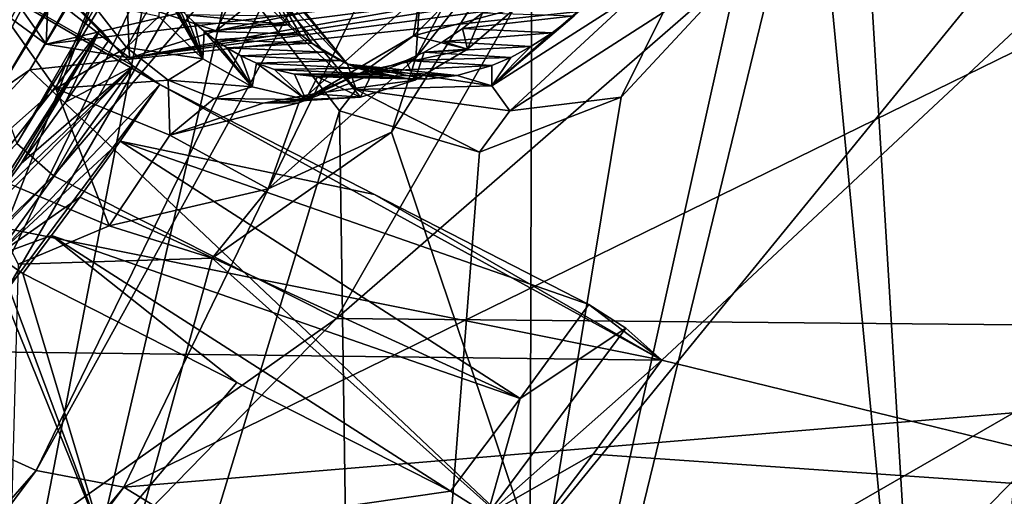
# Model space of a CAD drawing. Header units: metres. Extents: x -150 to 307, y -550 to 84.
# Tile 708 of 1056: x 239.92 to 244.61, y -43.3 to -41.02. Entities that reach past the tile are written whole.
import ezdxf

# ---------------------------------------------------------------- set-up
doc = ezdxf.new("R2010")
doc.units = ezdxf.units.M
doc.layers.add('solid_26006363', color=7, linetype='CONTINUOUS')

msp = doc.modelspace()

# ---------------------------------------------------------------- linework, layer by layer
at = {"layer": 'solid_26006363'}
for points in [[(239.905167, -41.614983, 934.861145), (240.080185, -41.769451, 935.01709), (243.883804, -35.071087, 938.406006)], [(243.604736, -35.166439, 938.157349), (239.905167, -41.614983, 934.861145), (243.883804, -35.071087, 938.406006)], [(243.883804, -35.071087, 938.406006), (240.080185, -41.769451, 935.01709), (245.380951, -35.539745, 937.731018)], [(239.815033, -41.367912, 934.588806), (239.905167, -41.614983, 934.861145), (243.604736, -35.166439, 938.157349)], [(239.815033, -41.367912, 934.588806), (243.604736, -35.166439, 938.157349), (243.179718, -35.648785, 937.58667)], [(241.069275, -35.263508, 944.212463), (237.800186, -41.511608, 941.278259), (240.677078, -35.355221, 944.087158)], [(241.069275, -35.263508, 944.212463), (241.308289, -35.439671, 943.999573), (237.800186, -41.511608, 941.278259)], [(237.800186, -41.511608, 941.278259), (239.135056, -38.60799, 942.698364), (240.677078, -35.355221, 944.087158)], [(237.800186, -41.511608, 941.278259), (241.308289, -35.439671, 943.999573), (238.037216, -41.653904, 941.060913)], [(238.037216, -41.653904, 941.060913), (241.308289, -35.439671, 943.999573), (249.718872, -36.350456, 933.973816)], [(240.080185, -41.769451, 935.01709), (241.429077, -42.450153, 934.210022), (245.380951, -35.539745, 937.731018)], [(245.380951, -35.539745, 937.731018), (241.429077, -42.450153, 934.210022), (249.327866, -35.577049, 933.357544)], [(241.429077, -42.450153, 934.210022), (245.374908, -42.486263, 929.835571), (249.327866, -35.577049, 933.357544)], [(239.815033, -41.367912, 934.588806), (243.179718, -35.648785, 937.58667), (239.967316, -41.262535, 934.258545)], [(243.179718, -35.648785, 937.58667), (243.17366, -35.876152, 937.115295), (239.967316, -41.262535, 934.258545)], [(244.314102, -46.391781, 927.016968), (243.866318, -39.011929, 924.630249), (245.489944, -35.748184, 925.867126)], [(246.819397, -43.480217, 929.249207), (244.314102, -46.391781, 927.016968), (245.489944, -35.748184, 925.867126)], [(239.967316, -41.262535, 934.258545), (243.17366, -35.876152, 937.115295), (244.593567, -40.769741, 929.547546)], [(239.4888, -42.944225, 945.590088), (243.265549, -36.437408, 948.358582), (242.725357, -36.272541, 948.475281)], [(239.4888, -42.944225, 945.590088), (242.725357, -36.272541, 948.475281), (241.148804, -38.665115, 947.360596)], [(242.981049, -42.648418, 934.280579), (238.037216, -41.653904, 941.060913), (249.718872, -36.350456, 933.973816)], [(242.981049, -42.648418, 934.280579), (249.718872, -36.350456, 933.973816), (245.673203, -43.308563, 930.369263)], [(239.4888, -42.944225, 945.590088), (239.997696, -43.175694, 945.448425), (243.265549, -36.437408, 948.358582)], [(243.265549, -36.437408, 948.358582), (239.997696, -43.175694, 945.448425), (243.686035, -36.496067, 948.03656)], [(239.997696, -43.175694, 945.448425), (240.415039, -43.255592, 945.11084), (243.686035, -36.496067, 948.03656)], [(243.686035, -36.496067, 948.03656), (240.415039, -43.255592, 945.11084), (249.619125, -38.746769, 938.586487)], [(234.736954, -37.248657, 943.316956), (238.644882, -43.297123, 945.126831), (241.148804, -38.665115, 947.360596)], [(239.328918, -38.078091, 929.994934), (235.139664, -42.377518, 926.26239), (240.136673, -39.159954, 930.7146)], [(241.148804, -38.665115, 947.360596), (238.644882, -43.297123, 945.126831), (238.99614, -42.730732, 945.43988)], [(239.4888, -42.944225, 945.590088), (241.148804, -38.665115, 947.360596), (238.99614, -42.730732, 945.43988)], [(240.415039, -43.255592, 945.11084), (247.584808, -42.654972, 936.773804), (249.619125, -38.746769, 938.586487)], [(239.400848, -41.389618, 927.768738), (241.545288, -38.7892, 929.681519), (240.136673, -39.159954, 930.7146)], [(239.627625, -40.833538, 927.89386), (241.545288, -38.7892, 929.681519), (239.400848, -41.389618, 927.768738)], [(244.314102, -46.391781, 927.016968), (243.703293, -40.010384, 924.671448), (243.866318, -39.011929, 924.630249)], [(235.139664, -42.377518, 926.26239), (235.709503, -43.703556, 926.770142), (240.136673, -39.159954, 930.7146)], [(239.400848, -41.389618, 927.768738), (240.136673, -39.159954, 930.7146), (235.709503, -43.703556, 926.770142)], [(238.604996, -50.808868, 921.927673), (240.71727, -39.865349, 921.199951), (240.928482, -40.792095, 921.666016)], [(238.604996, -50.808868, 921.927673), (238.794006, -41.006287, 919.353943), (240.71727, -39.865349, 921.199951)], [(241.552429, -48.854286, 924.556152), (243.344803, -40.792419, 924.438721), (243.703293, -40.010384, 924.671448)], [(244.314102, -46.391781, 927.016968), (241.552429, -48.854286, 924.556152), (243.703293, -40.010384, 924.671448)], [(240.461716, -41.245747, 935.963379), (239.468475, -40.218483, 936.239746), (238.670059, -40.218487, 937.135864)], [(240.588089, -41.333031, 935.892761), (238.670059, -40.218487, 937.135864), (239.638901, -42.608387, 937.999084)], [(240.588089, -41.333031, 935.892761), (240.461716, -41.245747, 935.963379), (238.670059, -40.218487, 937.135864)], [(239.885437, -40.644951, 936.119812), (239.468475, -40.218483, 936.239746), (240.461716, -41.245747, 935.963379)], [(242.322372, -40.241959, 926.651917), (241.808182, -41.205097, 926.289246), (242.361038, -40.505341, 926.804993)], [(241.82869, -40.901661, 925.801758), (241.808182, -41.205097, 926.289246), (242.322372, -40.241959, 926.651917)], [(241.150528, -40.480816, 925.694214), (240.431366, -40.934322, 924.974854), (240.85643, -41.076096, 925.499939)], [(241.150528, -40.480816, 925.694214), (240.85643, -41.076096, 925.499939), (241.233994, -40.771336, 925.862427)], [(240.85643, -41.076096, 925.499939), (243.230377, -40.774734, 922.657166), (243.54808, -40.519829, 922.95697)], [(241.233994, -40.771336, 925.862427), (240.85643, -41.076096, 925.499939), (243.54808, -40.519829, 922.95697)], [(242.361038, -40.505341, 926.804993), (241.692734, -41.561245, 926.279541), (242.354141, -43.519257, 927.550476)], [(241.808182, -41.205097, 926.289246), (241.692734, -41.561245, 926.279541), (242.361038, -40.505341, 926.804993)], [(242.361038, -40.505341, 926.804993), (242.354141, -43.519257, 927.550476), (244.593567, -40.769741, 929.547546)], [(241.481766, -41.236187, 922.632141), (240.989304, -40.648716, 921.824524), (240.977676, -40.614494, 921.877747)], [(241.311951, -41.13562, 922.683289), (241.481766, -41.236187, 922.632141), (240.977676, -40.614494, 921.877747)], [(241.256836, -41.092155, 922.605835), (241.311951, -41.13562, 922.683289), (240.977676, -40.614494, 921.877747)], [(241.208557, -41.04874, 922.536499), (241.256836, -41.092155, 922.605835), (240.977676, -40.614494, 921.877747)], [(241.166229, -41.006042, 922.474365), (241.208557, -41.04874, 922.536499), (240.977676, -40.614494, 921.877747)], [(238.268555, -43.685242, 934.1875), (239.885437, -40.644951, 936.119812), (240.302383, -41.070995, 935.999573)], [(240.046005, -41.140873, 924.585083), (239.698502, -40.884995, 924.125122), (242.233566, -40.627262, 921.554382)], [(239.885437, -40.644951, 936.119812), (240.461716, -41.245747, 935.963379), (240.345047, -41.120346, 935.992004)], [(240.302383, -41.070995, 935.999573), (239.885437, -40.644951, 936.119812), (240.345047, -41.120346, 935.992004)], [(240.046005, -41.140873, 924.585083), (242.233566, -40.627262, 921.554382), (242.539047, -40.834026, 921.919983)], [(241.481766, -41.236187, 922.632141), (240.979065, -40.716518, 921.738708), (240.989304, -40.648716, 921.824524)], [(239.722946, -40.68037, 924.101746), (239.698502, -40.884995, 924.125122), (240.046005, -41.140873, 924.585083)], [(240.055344, -40.900566, 924.535645), (239.722946, -40.68037, 924.101746), (240.046005, -41.140873, 924.585083)], [(241.524399, -41.357037, 922.541077), (240.928482, -40.792095, 921.666016), (240.979065, -40.716518, 921.738708)], [(241.481766, -41.236187, 922.632141), (241.524399, -41.357037, 922.541077), (240.979065, -40.716518, 921.738708)], [(238.604996, -50.808868, 921.927673), (240.928482, -40.792095, 921.666016), (241.443481, -41.459103, 922.414917)], [(239.967316, -41.262535, 934.258545), (244.593567, -40.769741, 929.547546), (242.354141, -43.519257, 927.550476)], [(240.443222, -41.205883, 925.056213), (242.883255, -40.883923, 922.301025), (243.230377, -40.774734, 922.657166)], [(240.85643, -41.076096, 925.499939), (240.443222, -41.205883, 925.056213), (243.230377, -40.774734, 922.657166)], [(241.524399, -41.357037, 922.541077), (241.443481, -41.459103, 922.414917), (240.928482, -40.792095, 921.666016)], [(241.552429, -48.854286, 924.556152), (242.78743, -41.393089, 923.937988), (243.344803, -40.792419, 924.438721)], [(242.988266, -40.989513, 924.156189), (243.344803, -40.792419, 924.438721), (242.78743, -41.393089, 923.937988)], [(240.091232, -41.352524, 923.798645), (239.706848, -40.809853, 923.138245), (239.671478, -41.724751, 923.922485)], [(240.091232, -41.352524, 923.798645), (240.260101, -40.939751, 923.062073), (239.706848, -40.809853, 923.138245)], [(240.443222, -41.205883, 925.056213), (240.046005, -41.140873, 924.585083), (242.539047, -40.834026, 921.919983)], [(240.443222, -41.205883, 925.056213), (242.539047, -40.834026, 921.919983), (242.883255, -40.883923, 922.301025)], [(240.583008, -41.007534, 922.858582), (240.792831, -41.210335, 923.147339), (240.591064, -40.856503, 922.830017)], [(240.792831, -41.210335, 923.147339), (240.616547, -40.890156, 922.86731), (240.591064, -40.856503, 922.830017)], [(240.792831, -41.210335, 923.147339), (240.64502, -40.925377, 922.908325), (240.616547, -40.890156, 922.86731)], [(241.796783, -41.100155, 925.089417), (242.015152, -40.879002, 925.291443), (242.27832, -40.971226, 924.794495)], [(241.82869, -40.901661, 925.801758), (242.015152, -40.879002, 925.291443), (241.796783, -41.100155, 925.089417)], [(242.170212, -41.338741, 923.473206), (242.865112, -40.894142, 924.17749), (242.256302, -41.458843, 923.419556)], [(242.665237, -40.909245, 924.229431), (242.865112, -40.894142, 924.17749), (242.170212, -41.338741, 923.473206)], [(242.865112, -40.894142, 924.17749), (242.988266, -40.989513, 924.156189), (242.256302, -41.458843, 923.419556)], [(240.055344, -40.900566, 924.535645), (240.046005, -41.140873, 924.585083), (240.443222, -41.205883, 925.056213)], [(240.431366, -40.934322, 924.974854), (240.055344, -40.900566, 924.535645), (240.443222, -41.205883, 925.056213)], [(240.091232, -41.352524, 923.798645), (240.428421, -41.156509, 923.357971), (240.260101, -40.939751, 923.062073)], [(240.260101, -40.939751, 923.062073), (240.428421, -41.156509, 923.357971), (240.583008, -41.007534, 922.858582)], [(240.431366, -40.934322, 924.974854), (240.443222, -41.205883, 925.056213), (240.85643, -41.076096, 925.499939)], [(240.792831, -41.210335, 923.147339), (240.676926, -40.962101, 922.953674), (240.64502, -40.925377, 922.908325)], [(241.82869, -40.901661, 925.801758), (241.796783, -41.100155, 925.089417), (241.250061, -41.420963, 925.249878)], [(241.82869, -40.901661, 925.801758), (241.250061, -41.420963, 925.249878), (241.808182, -41.205097, 926.289246)], [(242.562485, -41.004383, 924.132935), (242.665237, -40.909245, 924.229431), (242.170212, -41.338741, 923.473206)], [(240.792831, -41.210335, 923.147339), (240.712769, -41.000164, 923.003845), (240.676926, -40.962101, 922.953674)], [(241.796783, -41.100155, 925.089417), (242.27832, -40.971226, 924.794495), (242.054749, -41.164452, 924.582825)], [(242.031387, -41.065781, 924.531433), (242.125641, -40.991322, 924.622253), (242.562485, -41.004383, 924.132935)], [(242.054749, -41.164452, 924.582825), (242.125641, -40.991322, 924.622253), (242.031387, -41.065781, 924.531433)], [(242.054749, -41.164452, 924.582825), (242.27832, -40.971226, 924.794495), (242.125641, -40.991322, 924.622253)], [(242.256302, -41.458843, 923.419556), (242.988266, -40.989513, 924.156189), (242.78743, -41.393089, 923.937988)], [(240.428421, -41.156509, 923.357971), (240.792831, -41.210335, 923.147339), (240.583008, -41.007534, 922.858582)], [(240.712769, -41.000164, 923.003845), (241.208557, -41.04874, 922.536499), (241.166229, -41.006042, 922.474365)], [(240.712769, -41.000164, 923.003845), (240.753143, -41.039261, 923.059448), (241.208557, -41.04874, 922.536499)], [(240.792831, -41.210335, 923.147339), (240.753143, -41.039261, 923.059448), (240.712769, -41.000164, 923.003845)], [(240.753143, -41.039261, 923.059448), (240.79866, -41.079006, 923.121094), (241.208557, -41.04874, 922.536499)], [(240.792831, -41.210335, 923.147339), (240.79866, -41.079006, 923.121094), (240.753143, -41.039261, 923.059448)], [(242.031387, -41.065781, 924.531433), (242.562485, -41.004383, 924.132935), (242.458038, -41.08609, 924.030823)], [(242.458038, -41.08609, 924.030823), (242.562485, -41.004383, 924.132935), (242.170212, -41.338741, 923.473206)], [(238.268555, -43.685242, 934.1875), (240.302383, -41.070995, 935.999573), (239.692596, -42.025822, 935.410706)], [(239.809723, -41.868389, 935.515015), (239.692596, -42.025822, 935.410706), (240.302383, -41.070995, 935.999573)], [(239.926025, -41.709888, 935.618652), (239.809723, -41.868389, 935.515015), (240.302383, -41.070995, 935.999573)], [(240.136917, -41.416878, 935.806519), (239.926025, -41.709888, 935.618652), (240.302383, -41.070995, 935.999573)], [(240.136917, -41.416878, 935.806519), (240.302383, -41.070995, 935.999573), (240.345047, -41.120346, 935.992004)], [(240.792831, -41.210335, 923.147339), (241.027985, -41.34359, 923.448242), (240.79866, -41.079006, 923.121094)], [(240.79866, -41.079006, 923.121094), (241.256836, -41.092155, 922.605835), (241.208557, -41.04874, 922.536499)], [(240.79866, -41.079006, 923.121094), (240.850082, -41.118877, 923.189453), (241.256836, -41.092155, 922.605835)], [(241.027985, -41.34359, 923.448242), (240.850082, -41.118877, 923.189453), (240.79866, -41.079006, 923.121094)], [(241.938629, -41.127926, 924.439514), (242.031387, -41.065781, 924.531433), (242.458038, -41.08609, 924.030823)], [(242.054749, -41.164452, 924.582825), (242.031387, -41.065781, 924.531433), (241.938629, -41.127926, 924.439514)], [(241.938629, -41.127926, 924.439514), (242.458038, -41.08609, 924.030823), (242.356903, -41.152092, 923.928589)], [(242.356903, -41.152092, 923.928589), (242.458038, -41.08609, 924.030823), (242.170212, -41.338741, 923.473206)], [(240.136917, -41.416878, 935.806519), (240.345047, -41.120346, 935.992004), (240.461716, -41.245747, 935.963379)], [(240.850082, -41.118877, 923.189453), (241.311951, -41.13562, 922.683289), (241.256836, -41.092155, 922.605835)], [(240.850082, -41.118877, 923.189453), (240.908218, -41.158142, 923.265442), (241.311951, -41.13562, 922.683289)], [(241.027985, -41.34359, 923.448242), (240.908218, -41.158142, 923.265442), (240.850082, -41.118877, 923.189453)], [(241.250061, -41.420963, 925.249878), (241.796783, -41.100155, 925.089417), (241.562729, -41.2687, 924.849182)], [(241.562729, -41.2687, 924.849182), (241.796783, -41.100155, 925.089417), (242.054749, -41.164452, 924.582825)], [(241.847763, -41.178936, 924.347229), (241.938629, -41.127926, 924.439514), (242.356903, -41.152092, 923.928589)], [(242.054749, -41.164452, 924.582825), (241.938629, -41.127926, 924.439514), (241.847763, -41.178936, 924.347229)], [(240.091232, -41.352524, 923.798645), (240.626999, -41.311703, 923.668945), (240.428421, -41.156509, 923.357971)], [(240.428421, -41.156509, 923.357971), (240.626999, -41.311703, 923.668945), (240.792831, -41.210335, 923.147339)], [(240.908218, -41.158142, 923.265442), (241.375031, -41.178165, 922.769958), (241.311951, -41.13562, 922.683289)], [(240.908218, -41.158142, 923.265442), (240.97406, -41.195793, 923.349792), (241.375031, -41.178165, 922.769958)], [(241.027985, -41.34359, 923.448242), (240.97406, -41.195793, 923.349792), (240.908218, -41.158142, 923.265442)], [(240.97406, -41.195793, 923.349792), (241.447327, -41.218445, 922.866821), (241.375031, -41.178165, 922.769958)], [(241.311951, -41.13562, 922.683289), (241.375031, -41.178165, 922.769958), (241.481766, -41.236187, 922.632141)], [(241.375031, -41.178165, 922.769958), (241.447327, -41.218445, 922.866821), (241.481766, -41.236187, 922.632141)], [(241.562729, -41.2687, 924.849182), (242.054749, -41.164452, 924.582825), (241.803772, -41.312286, 924.32959)], [(241.761627, -41.218628, 924.25769), (241.847763, -41.178936, 924.347229), (242.261002, -41.203651, 923.828674)], [(241.803772, -41.312286, 924.32959), (241.847763, -41.178936, 924.347229), (241.761627, -41.218628, 924.25769)], [(241.803772, -41.312286, 924.32959), (242.054749, -41.164452, 924.582825), (241.847763, -41.178936, 924.347229)], [(241.847763, -41.178936, 924.347229), (242.356903, -41.152092, 923.928589), (242.261002, -41.203651, 923.828674)], [(242.261002, -41.203651, 923.828674), (242.356903, -41.152092, 923.928589), (242.170212, -41.338741, 923.473206)], [(240.626999, -41.311703, 923.668945), (241.027985, -41.34359, 923.448242), (240.792831, -41.210335, 923.147339)], [(240.97406, -41.195793, 923.349792), (241.048706, -41.230507, 923.443542), (241.447327, -41.218445, 922.866821)], [(241.027985, -41.34359, 923.448242), (241.048706, -41.230507, 923.443542), (240.97406, -41.195793, 923.349792)], [(241.048706, -41.230507, 923.443542), (241.530334, -41.254627, 922.975281), (241.447327, -41.218445, 922.866821)], [(241.808182, -41.205097, 926.289246), (241.104416, -41.831036, 925.625), (241.692734, -41.561245, 926.279541)], [(241.250061, -41.420963, 925.249878), (241.104416, -41.831036, 925.625), (241.808182, -41.205097, 926.289246)], [(241.447327, -41.218445, 922.866821), (241.530334, -41.254627, 922.975281), (241.481766, -41.236187, 922.632141)], [(241.603668, -41.270092, 924.088684), (241.761627, -41.218628, 924.25769), (242.170181, -41.242821, 923.731506)], [(241.803772, -41.312286, 924.32959), (241.761627, -41.218628, 924.25769), (241.603668, -41.270092, 924.088684)], [(241.761627, -41.218628, 924.25769), (242.261002, -41.203651, 923.828674), (242.170181, -41.242821, 923.731506)], [(242.170181, -41.242821, 923.731506), (242.261002, -41.203651, 923.828674), (242.170212, -41.338741, 923.473206)], [(235.964188, -45.587887, 930.691895), (239.967316, -41.262535, 934.258545), (242.354141, -43.519257, 927.550476)], [(239.815033, -41.367912, 934.588806), (239.967316, -41.262535, 934.258545), (235.964188, -45.587887, 930.691895)], [(239.809723, -41.868389, 935.515015), (240.461716, -41.245747, 935.963379), (239.692596, -42.025822, 935.410706)], [(239.808533, -42.149593, 935.381592), (239.692596, -42.025822, 935.410706), (240.461716, -41.245747, 935.963379)], [(239.808533, -42.149593, 935.381592), (240.461716, -41.245747, 935.963379), (240.588089, -41.333031, 935.892761)], [(239.926025, -41.709888, 935.618652), (240.461716, -41.245747, 935.963379), (239.809723, -41.868389, 935.515015)], [(240.136917, -41.416878, 935.806519), (240.461716, -41.245747, 935.963379), (239.926025, -41.709888, 935.618652)], [(241.027985, -41.34359, 923.448242), (241.283554, -41.405254, 923.755432), (241.048706, -41.230507, 923.443542)], [(241.048706, -41.230507, 923.443542), (241.133514, -41.260506, 923.547791), (241.530334, -41.254627, 922.975281)], [(241.283554, -41.405254, 923.755432), (241.133514, -41.260506, 923.547791), (241.048706, -41.230507, 923.443542)], [(241.133514, -41.260506, 923.547791), (241.625702, -41.28413, 923.096558), (241.530334, -41.254627, 922.975281)], [(241.133514, -41.260506, 923.547791), (241.229874, -41.283298, 923.663513), (241.625702, -41.28413, 923.096558)], [(241.283554, -41.405254, 923.755432), (241.229874, -41.283298, 923.663513), (241.133514, -41.260506, 923.547791)], [(241.250061, -41.420963, 925.249878), (241.562729, -41.2687, 924.849182), (241.321106, -41.376934, 924.579468)], [(241.321106, -41.376934, 924.579468), (241.562729, -41.2687, 924.849182), (241.803772, -41.312286, 924.32959)], [(241.463348, -41.29319, 923.93335), (241.603668, -41.270092, 924.088684), (242.005615, -41.29052, 923.549133)], [(241.544495, -41.39336, 924.051453), (241.603668, -41.270092, 924.088684), (241.463348, -41.29319, 923.93335)], [(241.481766, -41.236187, 922.632141), (242.170212, -41.338741, 923.473206), (241.524399, -41.357037, 922.541077)], [(242.005615, -41.29052, 923.549133), (242.170212, -41.338741, 923.473206), (241.481766, -41.236187, 922.632141)], [(241.861298, -41.307762, 923.382568), (242.005615, -41.29052, 923.549133), (241.481766, -41.236187, 922.632141)], [(241.735336, -41.303436, 923.231934), (241.861298, -41.307762, 923.382568), (241.481766, -41.236187, 922.632141)], [(241.625702, -41.28413, 923.096558), (241.735336, -41.303436, 923.231934), (241.481766, -41.236187, 922.632141)], [(241.530334, -41.254627, 922.975281), (241.625702, -41.28413, 923.096558), (241.481766, -41.236187, 922.632141)], [(241.544495, -41.39336, 924.051453), (241.803772, -41.312286, 924.32959), (241.603668, -41.270092, 924.088684)], [(241.603668, -41.270092, 924.088684), (242.170181, -41.242821, 923.731506), (242.005615, -41.29052, 923.549133)], [(242.005615, -41.29052, 923.549133), (242.170181, -41.242821, 923.731506), (242.170212, -41.338741, 923.473206)], [(240.634308, -41.575314, 924.541077), (240.626999, -41.311703, 923.668945), (240.091232, -41.352524, 923.798645)], [(240.626999, -41.311703, 923.668945), (240.84639, -41.400085, 923.98175), (241.027985, -41.34359, 923.448242)], [(240.634308, -41.575314, 924.541077), (240.84639, -41.400085, 923.98175), (240.626999, -41.311703, 923.668945)], [(241.229874, -41.283298, 923.663513), (241.735336, -41.303436, 923.231934), (241.625702, -41.28413, 923.096558)], [(241.229874, -41.283298, 923.663513), (241.339264, -41.295647, 923.791748), (241.735336, -41.303436, 923.231934)], [(241.283554, -41.405254, 923.755432), (241.339264, -41.295647, 923.791748), (241.229874, -41.283298, 923.663513)], [(241.283554, -41.405254, 923.755432), (241.544495, -41.39336, 924.051453), (241.339264, -41.295647, 923.791748)], [(241.321106, -41.376934, 924.579468), (241.803772, -41.312286, 924.32959), (241.544495, -41.39336, 924.051453)], [(241.339264, -41.295647, 923.791748), (241.463348, -41.29319, 923.93335), (241.861298, -41.307762, 923.382568)], [(241.544495, -41.39336, 924.051453), (241.463348, -41.29319, 923.93335), (241.339264, -41.295647, 923.791748)], [(241.339264, -41.295647, 923.791748), (241.861298, -41.307762, 923.382568), (241.735336, -41.303436, 923.231934)], [(241.463348, -41.29319, 923.93335), (242.005615, -41.29052, 923.549133), (241.861298, -41.307762, 923.382568)], [(240.588089, -41.333031, 935.892761), (239.638901, -42.608387, 937.999084), (242.981049, -42.648418, 934.280579)], [(240.091232, -41.352524, 923.798645), (239.671478, -41.724751, 923.922485), (240.345642, -42.007717, 924.785583)], [(240.397903, -41.603043, 935.723328), (239.808533, -42.149593, 935.381592), (240.588089, -41.333031, 935.892761)], [(240.634308, -41.575314, 924.541077), (240.091232, -41.352524, 923.798645), (240.345642, -42.007717, 924.785583)], [(240.397903, -41.603043, 935.723328), (240.588089, -41.333031, 935.892761), (241.610443, -41.858593, 935.174255)], [(241.610443, -41.858593, 935.174255), (240.588089, -41.333031, 935.892761), (242.981049, -42.648418, 934.280579)], [(240.84639, -41.400085, 923.98175), (241.283554, -41.405254, 923.755432), (241.027985, -41.34359, 923.448242)], [(241.524399, -41.357037, 922.541077), (242.111084, -41.656013, 923.225037), (241.443481, -41.459103, 922.414917)], [(242.170212, -41.338741, 923.473206), (242.256302, -41.458843, 923.419556), (241.524399, -41.357037, 922.541077)], [(241.524399, -41.357037, 922.541077), (242.256302, -41.458843, 923.419556), (242.111084, -41.656013, 923.225037)], [(240.634308, -41.575314, 924.541077), (241.079819, -41.421711, 924.288025), (240.84639, -41.400085, 923.98175)], [(240.84639, -41.400085, 923.98175), (241.079819, -41.421711, 924.288025), (241.283554, -41.405254, 923.755432)], [(241.079819, -41.421711, 924.288025), (241.321106, -41.376934, 924.579468), (241.544495, -41.39336, 924.051453)], [(241.250061, -41.420963, 925.249878), (241.321106, -41.376934, 924.579468), (241.079819, -41.421711, 924.288025)], [(241.079819, -41.421711, 924.288025), (241.544495, -41.39336, 924.051453), (241.283554, -41.405254, 923.755432)], [(241.552429, -48.854286, 924.556152), (242.111084, -41.656013, 923.225037), (242.78743, -41.393089, 923.937988)], [(242.256302, -41.458843, 923.419556), (242.78743, -41.393089, 923.937988), (242.111084, -41.656013, 923.225037)], [(241.552429, -48.854286, 924.556152), (238.604996, -50.808868, 921.927673), (241.443481, -41.459103, 922.414917)], [(241.250061, -41.420963, 925.249878), (241.079819, -41.421711, 924.288025), (240.634308, -41.575314, 924.541077)], [(241.250061, -41.420963, 925.249878), (240.634308, -41.575314, 924.541077), (241.104416, -41.831036, 925.625)], [(241.552429, -48.854286, 924.556152), (241.443481, -41.459103, 922.414917), (242.111084, -41.656013, 923.225037)], [(240.397903, -41.603043, 935.723328), (240.205429, -41.870144, 935.55188), (239.808533, -42.149593, 935.381592)], [(242.306351, -42.83276, 934.164856), (240.205429, -41.870144, 935.55188), (240.397903, -41.603043, 935.723328)], [(240.634308, -41.575314, 924.541077), (240.345642, -42.007717, 924.785583), (241.104416, -41.831036, 925.625)], [(240.397903, -41.603043, 935.723328), (241.610443, -41.858593, 935.174255), (242.632477, -42.383274, 934.455444)], [(242.306351, -42.83276, 934.164856), (240.397903, -41.603043, 935.723328), (242.632477, -42.383274, 934.455444)], [(241.692734, -41.561245, 926.279541), (240.836807, -42.16153, 925.439514), (242.354141, -43.519257, 927.550476)], [(241.104416, -41.831036, 925.625), (240.836807, -42.16153, 925.439514), (241.692734, -41.561245, 926.279541)], [(239.905167, -41.614983, 934.861145), (235.111847, -46.607037, 930.590454), (240.080185, -41.769451, 935.01709)], [(242.981049, -42.648418, 934.280579), (239.638901, -42.608387, 937.999084), (238.037216, -41.653904, 941.060913)], [(240.345642, -42.007717, 924.785583), (239.671478, -41.724751, 923.922485), (239.911926, -42.190437, 924.390564)], [(235.111847, -46.607037, 930.590454), (235.114182, -46.925274, 930.592529), (240.080185, -41.769451, 935.01709)], [(240.080185, -41.769451, 935.01709), (235.114182, -46.925274, 930.592529), (241.429077, -42.450153, 934.210022)], [(241.104416, -41.831036, 925.625), (240.345642, -42.007717, 924.785583), (240.836807, -42.16153, 925.439514)], [(240.205429, -41.870144, 935.55188), (240.070557, -42.053757, 935.431702), (239.808533, -42.149593, 935.381592)], [(242.306351, -42.83276, 934.164856), (240.070557, -42.053757, 935.431702), (240.205429, -41.870144, 935.55188)], [(242.632477, -42.383274, 934.455444), (241.610443, -41.858593, 935.174255), (242.981049, -42.648418, 934.280579)], [(240.345642, -42.007717, 924.785583), (239.911926, -42.190437, 924.390564), (240.836807, -42.16153, 925.439514)], [(240.070557, -42.053757, 935.431702), (239.934601, -42.235939, 935.310547), (239.808533, -42.149593, 935.381592)], [(240.954468, -42.755344, 934.589844), (239.934601, -42.235939, 935.310547), (240.070557, -42.053757, 935.431702)], [(240.070557, -42.053757, 935.431702), (241.974075, -43.274071, 933.868835), (240.954468, -42.755344, 934.589844)], [(242.306351, -42.83276, 934.164856), (241.974075, -43.274071, 933.868835), (240.070557, -42.053757, 935.431702)], [(239.763519, -42.148743, 935.431396), (240.316391, -43.512554, 935.924011), (238.024765, -44.251537, 933.882263)], [(239.808533, -42.149593, 935.381592), (240.316391, -43.512554, 935.924011), (239.763519, -42.148743, 935.431396)], [(239.934601, -42.235939, 935.310547), (240.316391, -43.512554, 935.924011), (239.808533, -42.149593, 935.381592)], [(240.836807, -42.16153, 925.439514), (239.809479, -45.908482, 925.274048), (242.354141, -43.519257, 927.550476)], [(240.836807, -42.16153, 925.439514), (239.911926, -42.190437, 924.390564), (239.809479, -45.908482, 925.274048)], [(240.954468, -42.755344, 934.589844), (240.316391, -43.512554, 935.924011), (239.934601, -42.235939, 935.310547)], [(242.306351, -42.83276, 934.164856), (242.632477, -42.383274, 934.455444), (242.809677, -42.495876, 934.34845)], [(242.809677, -42.495876, 934.34845), (242.632477, -42.383274, 934.455444), (242.981049, -42.648418, 934.280579)], [(235.114182, -46.925274, 930.592529), (236.269501, -47.743053, 929.612976), (241.429077, -42.450153, 934.210022)], [(241.429077, -42.450153, 934.210022), (236.269501, -47.743053, 929.612976), (245.374908, -42.486263, 929.835571)], [(236.269501, -47.743053, 929.612976), (240.216232, -47.780617, 925.239319), (245.374908, -42.486263, 929.835571)], [(245.374908, -42.486263, 929.835571), (240.216232, -47.780617, 925.239319), (246.016922, -43.636642, 930.407593)], [(242.150177, -43.384983, 933.761719), (242.809677, -42.495876, 934.34845), (242.981049, -42.648418, 934.280579)], [(242.306351, -42.83276, 934.164856), (242.809677, -42.495876, 934.34845), (242.150177, -43.384983, 933.761719)], [(240.415039, -43.255592, 945.11084), (245.200592, -46.191624, 934.64978), (247.584808, -42.654972, 936.773804)], [(242.150177, -43.384983, 933.761719), (242.981049, -42.648418, 934.280579), (242.654144, -43.097031, 933.989258)], [(242.654144, -43.097031, 933.989258), (242.981049, -42.648418, 934.280579), (245.673203, -43.308563, 930.369263)], [(240.954468, -42.755344, 934.589844), (241.974075, -43.274071, 933.868835), (240.316391, -43.512554, 935.924011)], [(242.306351, -42.83276, 934.164856), (242.150177, -43.384983, 933.761719), (241.974075, -43.274071, 933.868835)], [(235.287064, -48.572929, 941.847229), (239.997696, -43.175694, 945.448425), (239.4888, -42.944225, 945.590088)], [(242.150177, -43.384983, 933.761719), (242.654144, -43.097031, 933.989258), (242.32164, -43.536404, 933.692871)], [(242.32164, -43.536404, 933.692871), (242.654144, -43.097031, 933.989258), (245.673203, -43.308563, 930.369263)], [(235.287064, -48.572929, 941.847229), (235.755341, -48.858356, 941.668701), (239.997696, -43.175694, 945.448425)], [(239.997696, -43.175694, 945.448425), (235.755341, -48.858356, 941.668701), (240.415039, -43.255592, 945.11084)], [(235.755341, -48.858356, 941.668701), (236.160873, -48.951958, 941.319763), (240.415039, -43.255592, 945.11084)], [(240.415039, -43.255592, 945.11084), (236.160873, -48.951958, 941.319763), (245.200592, -46.191624, 934.64978)], [(241.974075, -43.274071, 933.868835), (242.150177, -43.384983, 933.761719), (240.316391, -43.512554, 935.924011)]]:
    msp.add_3dface(points, dxfattribs=at)

doc.saveas('drawing.dxf')
